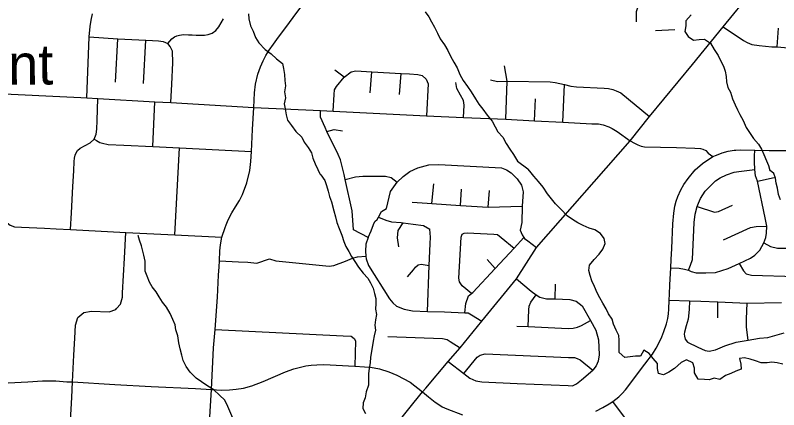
# Model space of a CAD drawing. Extents: x 114604 to 551442, y 316898 to 567001.
# Drawn here: x 205237 to 213125, y 443814 to 447885 of the extents above; entities that cross this region are included whole.
import ezdxf

# ---------------------------------------------------------------- set-up
doc = ezdxf.new("R2010")
doc.units = 0
for name, color, linetype in [('_CIVIL_CONSTRUCTION', 7, 'Continuous'), ('GE_P_Alignment_100_Cardinal_Points', 7, 'Continuous'), ('GE_P_Alignment_500_Bearings', 7, 'Continuous'), ('PM_P_Cells', 7, 'Continuous')]:
    doc.layers.add(name, color=color, linetype=linetype)

msp = doc.modelspace()

# ---------------------------------------------------------------- linework, layer by layer
at = {"layer": 'GE_P_Alignment_100_Cardinal_Points'}
for p, q in [((211852.5, 447728.4), (212052.7, 447737.3)), ((213108, 447557.7), (213124.4, 447752.4)), ((206274.2, 447194.6), (206295.2, 447642.7)), ((206560.8, 447181), (206587, 447626.6)), ((208634.1, 447246), (208540, 447319.7)), ((208904.7, 447085), (208919.8, 447300.7)), ((209206.3, 447068), (209222.7, 447284.9)), ((206845.2, 446983.4), (206855.1, 447174.5)), ((210894.6, 446783.3), (210910.7, 447171.8)), ((210600.4, 446796), (210612.3, 447022.6)), ((206657.5, 446531.5), (206677.6, 446990.9)), ((206887.3, 445619.7), (206933, 446516.6)), ((212905.2, 446171.8), (213079.5, 446211.1)), ((209540.3, 445942.1), (209560.5, 446146.9)), ((209836.5, 445922.4), (209849.2, 446092)), ((210122.2, 445903.3), (210137.1, 446077.1)), ((206887.3, 445619.7), (207372.9, 445594.3)), ((210195.6, 445272.3), (210111.7, 445364.1)), ((210815.7, 444957), (210817.1, 445109.6)), ((212495.2, 444763.7), (212495.8, 444928.4))]:
    msp.add_line(p, q, dxfattribs=at)
for points in [[(211589.3, 446590), (211788.3, 446841.1), (212233.7, 447376.5), (212549.7, 447766.1), (213149, 448497), (213297.7, 448739.2), (213345.3, 448874.1), (213379.8, 448980.1), (213473, 449218.2), (213646.3, 449445.4), (213714.1, 449507.3), (213754.3, 449538.4), (213777, 449554.8), (213820.4, 449580), (213897.2, 449618.7), (213974.1, 449659.7), (213992.5, 449669.4), (214035.8, 449692.7), (214173.2, 449786.1), (214270.6, 449859.9), (214304.2, 449885.4)], [(211654.8, 447817.3), (211654, 447924.6), (211684.1, 448001.5), (211744.8, 448086.2)], [(207303, 444643.2), (207326.1, 444974.2), (207337.8, 445204.2), (207342.1, 445287.7), (207346.9, 445349.4), (207351.3, 445454.4), (207355, 445485.3), (207358.7, 445516.1), (207372.9, 445594.3), (207406.9, 445696.2), (207417.1, 445722.5), (207436.7, 445772.8), (207474.4, 445845.1), (207513.8, 445909.6), (207553.3, 445973.3), (207585, 446036), (207630.1, 446154.4), (207659.6, 446282.2), (207670.2, 446375.2), (207678.1, 446478.6), (207689.5, 446707.8), (207700.9, 446933.6), (207710.2, 447083.8), (207720.8, 447175.1), (207744.4, 447277.7), (207771.6, 447354.3), (207799, 447415.2), (207827.2, 447470.1), (207860.7, 447523.3), (207903.6, 447587), (207957.8, 447660.3), (208031.7, 447759), (208107.4, 447861.9), (208208.9, 447994.6)], [(205975.8, 447034.5), (205999.9, 447661.4), (206009.6, 447769.1), (206020.4, 447835.2), (206035.6, 447898.6)], [(206812.1, 447594.4), (206855.2, 447640.7), (206881.9, 447660.8), (206905.3, 447672.3), (206934.3, 447680.7), (206975.5, 447685.8), (207025.9, 447684.4), (207065, 447682.1), (207107.5, 447679.8), (207153.5, 447678.4), (207190.9, 447679.1), (207229.9, 447686.8), (207270.5, 447701.8), (207308.5, 447728.1), (207339.6, 447764), (207387.6, 447849.4)], [(212549.7, 447766.1), (212762.7, 447625), (212797.5, 447602.8), (212848.7, 447584), (212922.4, 447573.3), (213054.8, 447560.6), (213108, 447557.7), (213184.9, 447553.5), (213637.5, 447528.8)], [(205999.9, 447661.4), (206295.2, 447642.7), (206587, 447626.6), (206654.8, 447624), (206718.1, 447621.4), (206763.8, 447614.8), (206812.1, 447594.4)], [(206855.1, 447174.5), (206865.6, 447392.5), (206862.2, 447513.1), (206838.4, 447561.5), (206812.1, 447594.4)], [(210306.3, 446811.4), (210319.7, 447205.3), (210290.2, 447362.9)], [(208634.1, 447246), (208708.2, 447300.4), (208754.3, 447311), (208919.8, 447300.7), (209222.7, 447284.9), (209308.7, 447280), (209396, 447274.6), (209442.2, 447262.1), (209483.5, 447226.5), (209501.9, 447176.6), (209487.3, 446847.3)], [(208521.2, 446893.7), (208531.5, 447066.9), (208535, 447114.4), (208555.3, 447150.5), (208634.1, 447246)], [(209867.8, 446831.1), (209874.6, 446956.6), (209867.6, 447005.7), (209838.2, 447059), (209799.8, 447127.8), (209790.4, 447190.2)], [(210148.3, 447218.9), (210218.5, 447203.2), (210319.7, 447205.3)], [(210319.7, 447205.3), (210762.1, 447199.1), (210816.1, 447192.7), (210910.7, 447171.8), (210978.2, 447154.8), (211034.9, 447147.1), (211322.3, 447133), (211366.9, 447129.3), (211411.4, 447118.8), (211446.6, 447106.9), (211492.6, 447084.3), (211788.3, 446841.1)], [(205808.5, 445674.9), (205818.2, 445847.7), (205832.3, 446117.6), (205841.5, 446278.2), (205845.2, 446375.5), (205848.4, 446412), (205855.1, 446439.8), (205867.1, 446465.9), (205880.8, 446488.6), (205906.7, 446514.8), (206009.6, 446567.7), (206053.6, 446606.2), (206073.2, 446657.5), (206080.6, 446710.6), (206083.5, 446797.4), (206091.3, 447026.6)], [(208438.3, 446726.5), (208390.8, 446832.4), (208391.6, 446901.7)], [(208883.2, 445592.6), (208732.1, 445671.9), (208716.9, 445866.3), (208645.4, 446190.4), (208635, 446240.5), (208615.5, 446325.1), (208596, 446393), (208572.2, 446448.6), (208457.3, 446684.1), (208438.3, 446726.5)], [(208457.3, 446684.1), (208532.7, 446704.9), (208617.3, 446692.2)], [(206053.6, 446606.2), (206077.1, 446591.6), (206109.8, 446573.1), (206139.1, 446563.6), (206197.2, 446552.5), (206357.3, 446544.9), (206657.5, 446531.5), (206933, 446516.6), (207678.1, 446478.6)], [(209478.9, 444037.4), (209710.9, 444312.5), (209833, 444454.2), (210056.3, 444729), (210417.3, 445165), (210620.9, 445488), (211589.3, 446590)], [(212009.6, 445278.8), (212097.3, 445274.2), (212152, 445265.9), (212193.8, 445255), (212220.8, 445241.3), (212271.2, 445228.6), (212371.2, 445228.2), (212470.9, 445231.8), (212602.6, 445273.1), (212716.8, 445322.3), (212833, 445376.7), (212876.9, 445409.5), (212928.6, 445462.5), (212970.6, 445535), (212992.4, 445592.5), (212999.5, 445636.9), (213000.9, 445707.3), (212985.4, 445796), (212905.2, 446171.8), (212886.8, 446229.3), (212876.8, 446291.7), (212873.6, 446373.7), (212874.2, 446429.3), (212879.6, 446491.8)], [(212009.6, 445278.8), (212014.1, 445365.7), (212020.3, 445478.6), (212032.3, 445731.3), (212040.2, 445842.4), (212052.7, 445914.6), (212065.8, 445965.5), (212084.1, 446014.6), (212113.1, 446082.6), (212145.7, 446139.2), (212188.7, 446202), (212262.7, 446289.4), (212337.7, 446355), (212445, 446427.1)], [(208883.2, 445592.6), (208913.9, 445660.6), (208938.6, 445725.7), (208953.1, 445755.2), (208977.1, 445775.8), (208989.6, 445800.4), (209019.3, 445859.5), (209071.4, 445891.2), (209112.6, 446067.7), (209184.4, 446161.9), (209245.3, 446220.4), (209315.2, 446274.4), (209396.3, 446310.7), (209509.9, 446342.8), (209612.5, 446343.5), (210259.6, 446310.3), (210312.2, 446288.3), (210359.3, 446257.4), (210384, 446235.3), (210422.2, 446195.4), (210467.3, 446131.1), (210485.6, 446064.3), (210475.5, 445914.7), (210472.3, 445747.4), (210453.1, 445668.9), (210472.9, 445619.7), (210493.1, 445591.4), (210499.6, 445582.4), (210531.9, 445556.8), (210620.9, 445488)], [(212193.8, 445255), (212215.1, 445307.2), (212232.9, 445363.8), (212252.7, 445745.9), (212262.5, 445831.9), (212283.7, 445911), (212296.4, 445945.9), (212317.8, 445995.5), (212364.1, 446070.5), (212473.3, 446177.1), (212520.7, 446206.1), (212585.1, 446237.2), (212663.2, 446265.3), (212712.3, 446274.1), (212876.8, 446291.7)], [(208645.4, 446190.4), (208751.2, 446219), (208829.2, 446225.2), (209062.4, 446223.5), (209120.4, 446211.7), (209184.4, 446161.9)], [(209336.5, 445955.7), (209493.9, 445945.2), (209540.3, 445942.1), (209836.5, 445922.4), (210122.2, 445903.3), (210475.5, 445914.7)], [(212283.7, 445911), (212460.3, 445852.5), (212503.9, 445860.9), (212648.2, 445926.2)], [(205134.8, 445758.4), (205183.4, 445719.7), (205230.4, 445701.6), (205302.6, 445698.9), (205537.7, 445687.3), (205660.1, 445679.7), (205808.5, 445674.9), (206378, 445643.9), (206887.3, 445619.7)], [(208989.6, 445800.4), (209065.8, 445768.9), (209125, 445754.9), (209222.6, 445745.5), (209245.1, 445742.5), (209347, 445728.9), (209454.1, 445713.9), (209521.7, 445678.1)], [(209199.1, 445493.8), (209186, 445588.9), (209191.5, 445662.4), (209245.1, 445742.5)], [(209495.9, 444829.2), (209515, 445303.3), (209524, 445527.1), (209526.8, 445594.4), (209521.7, 445678.1)], [(212556, 445567.1), (212832.6, 445693.1), (212893.6, 445704.7), (213000.9, 445707.3)], [(206283.1, 444857.4), (206325.7, 444903.9), (206344.5, 444975.1), (206346.3, 445019.1), (206364.4, 445378), (206378, 445643.9)], [(209950.1, 445012.2), (209854, 445092.6), (209825.3, 445135.4), (209818.9, 445170.6), (209843.1, 445596.5), (209855.2, 445627.1)], [(209855.2, 445627.1), (209873.7, 445635.3), (209905.6, 445639.9), (210181.5, 445624.7), (210220.3, 445620.9), (210258.5, 445591.8), (210391.1, 445481.9)], [(208883.2, 445592.6), (208859.5, 445522.1), (208854.2, 445450.8), (208858.6, 445399.6), (208860.9, 445373.1), (208886.5, 445304), (209103.2, 444960.2), (209137.9, 444916.8), (209177.6, 444881.3), (209256.2, 444850.8), (209341.3, 444833.5), (209495.9, 444829.2), (209673.5, 444824.2), (209881.2, 444814.4), (209916.6, 444812.8), (209951.9, 444793.6), (210056.3, 444729)], [(209881.2, 444814.4), (209891.6, 444910), (209920.8, 444987.9), (209950.1, 445012.2), (209963.3, 445023.1), (210195.6, 445272.3), (210391.1, 445481.9), (210493.1, 445591.4)], [(212970.6, 445535), (213041.2, 445498.5), (213111.6, 445482.4), (213281.9, 445479.9)], [(207346.9, 445349.4), (207544.8, 445341.2), (207639.5, 445338.5), (207732.4, 445327.8), (207862.1, 445371.5), (207927.8, 445350.5), (208031.9, 445341), (208480, 445297.3), (208527.8, 445301.8), (208648.1, 445346.6), (208720.9, 445380), (208773.8, 445393.3), (208858.6, 445399.6)], [(209288.5, 445185), (209350.6, 445258.6), (209373.1, 445287.1), (209401.1, 445308.6), (209431.5, 445314.7), (209515, 445303.3)], [(212716.8, 445322.3), (212759.9, 445246.7), (212789.8, 445215.5), (212843.5, 445202.9), (213300.6, 445187.7)], [(211234.6, 443800.1), (211308.6, 443837), (211373.9, 443874), (211411, 443898.6), (211472.3, 443948.5), (211506.8, 443980.8), (211541.2, 444018.4), (211742.6, 444284), (211819.8, 444385.9), (211860.2, 444448.7), (211891, 444507.1), (211917, 444567.6), (211939.6, 444622.9), (211964.3, 444700.3), (211978.6, 444755.1), (211986.1, 444802.9), (211990.9, 444851.6), (211994.5, 444946.4), (211996.8, 445007), (211999.6, 445101.6), (212009.6, 445278.8)], [(210417.3, 445165), (210567.2, 445039.4), (210617.4, 444999.9), (210655.5, 444977.1), (210725, 444958.2), (210815.7, 444957), (210967.4, 444950.7), (211032.3, 444934.5), (211093.7, 444885), (211181.8, 444735.7), (211236.1, 444634.4), (211262.8, 444534.7), (211268.5, 444379.3), (211257.9, 444316.3), (211238.8, 444267.1), (211205.8, 444221.6)], [(210536.5, 444672.8), (210543.6, 444846.8), (210547, 444883.8), (210564.3, 444925.5), (210617.4, 444999.9)], [(211994.5, 444946.4), (212203.9, 444936.4), (212321.1, 444933.8), (212495.8, 444928.4), (212799.4, 444913.9), (213155.4, 444920.6)], [(212203.9, 444936.4), (212200.2, 444847), (212188.7, 444749.7), (212168.4, 444678.4), (212151.5, 444614), (212149.1, 444593.6), (212150.1, 444573.2), (212159.8, 444543.8), (212182.6, 444512.7), (212288.3, 444458.8), (212364.4, 444426.1), (212407, 444419), (212473.5, 444432.4), (212567.6, 444472), (212685.7, 444511.7), (212807.7, 444531), (212927.8, 444552.3), (213011, 444560.2), (213182.7, 444607.7)], [(212807.7, 444531), (212791.9, 444666), (212793.2, 444751.1), (212799.4, 444913.9)], [(205884.3, 444765.2), (205945.6, 444818.6), (206025.6, 444832.7), (206206.7, 444824.8), (206276, 444849.6), (206283.1, 444857.4)], [(205819.9, 443941.8), (205828.6, 444100.4), (205842.2, 444377.9), (205852.8, 444553.6), (205859.3, 444687.9), (205884.3, 444765.2)], [(210419, 444677.5), (210536.5, 444672.8), (210949.2, 444653.6), (211002, 444655.8), (211044.4, 444667.2), (211085.9, 444684.2), (211181.8, 444735.7)], [(207264.1, 444021.4), (207286.5, 444451.6), (207303, 444643.2)], [(207303, 444643.2), (208624.7, 444578.1), (208706.3, 444572.6), (208738.6, 444550.3), (208753.6, 444526.1), (208744.2, 444264.7)], [(209087.2, 444569.9), (209651.9, 444549.7), (209699.7, 444540.3), (209731, 444518.2), (209833, 444454.2)], [(209872.1, 444187), (210007.8, 444357.2), (210041.9, 444377.8), (210093.6, 444390.2), (210952.3, 444354.8), (211013.4, 444351.6), (211041.2, 444344.4), (211074.6, 444327.9), (211205.8, 444221.6)], [(207264.1, 444021.4), (207369.2, 444016.9), (207449, 444019.2), (207521, 444025.8), (207595.6, 444037.6), (207682.2, 444060.8), (207800, 444106), (208028.4, 444204), (208114.1, 444235), (208182.6, 444253.7), (208239.8, 444266.3), (208294.4, 444274.5), (208354.3, 444277.5), (208423.7, 444279.8), (208744.2, 444264.7), (208846.7, 444258.5), (208908.3, 444252.9), (209000.5, 444235.3), (209095.3, 444206.5), (209179.7, 444172.4), (209317.4, 444099.6), (209445.8, 443998.1), (209505.6, 443947.4), (209576.8, 443891.4), (209614.3, 443866.5)], [(209710.9, 444312.5), (209872.1, 444187), (209935.3, 444141.2), (209995.7, 444112), (210057.8, 444101.3), (210421.4, 444085.5), (210950.7, 444063.4), (210994.2, 444061.8), (211035.7, 444081.6), (211088.1, 444123.6), (211205.8, 444221.6)], [(203859.4, 443999.1), (204048.6, 444026.8), (204170.5, 444037.7), (204393.9, 444048.3), (204671.3, 444064.7), (204867.1, 444076.4), (205025.7, 444084.2), (205367.6, 444103.1), (205517.6, 444110.9), (205657.1, 444111.2), (205769.2, 444103.7), (205828.6, 444100.4), (206265.4, 444074.1), (206642.3, 444054.2), (207100.1, 444033.1), (207264.1, 444021.4)], [(207153, 442508.4), (207155.2, 442561), (207176.9, 443033.8), (207185.4, 443184.9), (207196.7, 443301.3), (207206.3, 443366.9), (207230.6, 443532.5), (207244.3, 443681), (207264.1, 444021.4)], [(207171.2, 441666.3), (207176.4, 441666.5), (207218.9, 441667.7), (207268.4, 441673.3), (207329.9, 441688.5), (207534.1, 441777.6), (207643.1, 441837.5), (207721.6, 441899.6), (208118.3, 442352.2), (209445.8, 443998.1), (209478.9, 444037.4)], [(205790.3, 443204.4), (205782.7, 443267.6), (205796.7, 443518.7), (205819.9, 443941.8)], [(209614.3, 443866.5), (209646.1, 443845.8), (209697, 443824.5), (209857.2, 443762.3)], [(211605.5, 443652.6), (211587.2, 443668), (211571.4, 443683.6), (211411, 443898.6)]]:
    msp.add_lwpolyline(points, dxfattribs=at)
at = {"layer": 'GE_P_Alignment_500_Bearings'}
for points in [[(204810.9, 447088.5), (204974.9, 447079.7), (205913.3, 447035.7), (205975.8, 447034.5), (206091.3, 447026.6), (206677.6, 446990.9), (206845.2, 446983.4), (207700.9, 446933.6), (208391.6, 446901.7), (208521.2, 446893.7), (209487.3, 446847.3), (209867.8, 446831.1), (210306.3, 446811.4), (210600.4, 446796), (210894.6, 446783.3), (211194.1, 446763.8), (211263, 446763), (211312.9, 446753.9), (211368.4, 446734.1), (211403.5, 446718.1), (211456.4, 446686.1), (211589.3, 446590), (211635.5, 446564.6)], [(211635.5, 446564.6), (211667.8, 446546.9), (211704.7, 446534.9), (211739.3, 446528.9), (212067.3, 446521.1), (212259.3, 446515), (212317.1, 446511), (212340.9, 446503.8), (212370.6, 446488.1), (212397.7, 446463.1), (212445, 446427.1)], [(212445, 446427.1), (212482.1, 446442), (212540.1, 446464.1), (212601, 446481.8), (212663.3, 446492.5), (212682.4, 446493.5)], [(212682.4, 446493.5), (212730.3, 446496), (212879.6, 446491.8), (213027.8, 446489.1), (213216.7, 446488.4), (213300.3, 446489.9)]]:
    msp.add_lwpolyline(points, dxfattribs=at)
at = {"layer": 'PM_P_Cells'}
for points in [[(207645.8, 447899), (207651.8, 447846.9), (207667.9, 447774.8), (207693.9, 447720.8), (207718, 447654.7), (207752, 447600.6), (207818, 447532.6), (207879.9, 447486.6), (207935.9, 447434.5), (207997.9, 447386.5), (208007.9, 447336.4), (208020, 447272.4), (208022, 447210.3), (208030.1, 447158.2), (208020.1, 447096.2), (208028.2, 447032.1), (208014.3, 446972), (208024.3, 446918), (208034.4, 446857.9), (208050.4, 446801.8), (208092.4, 446745.8), (208136.4, 446685.7), (208198.4, 446627.7), (208222.4, 446575.6), (208264.4, 446519.6), (208298.4, 446465.5), (208312.5, 446411.5), (208336.5, 446353.4), (208362.5, 446293.4), (208385.4, 446247.2), (208392.5, 446239.3)], [(209473.5, 447921.8), (209509.5, 447867.7), (209537.5, 447815.7), (209567.5, 447761.6), (209599.5, 447701.6), (209625.5, 447643.5), (209671.6, 447579.4), (209705.6, 447521.4), (209735.6, 447463.3), (209769.6, 447401.3), (209801.6, 447343.2), (209831.7, 447275.2), (209865.7, 447211.1), (209909.7, 447151), (209947.7, 447095), (209993.7, 447022.9), (210027.7, 446968.9), (210067.7, 446914.8), (210111.7, 446854.8), (210165.7, 446790.7), (210195.7, 446734.7), (210221.8, 446682.6), (210275.7, 446626.6), (210307.8, 446562.5), (210347.8, 446504.5), (210383.8, 446448.4), (210425.8, 446380.3), (210532.7, 446300.9)], [(212220, 447888.9), (212166.1, 447828.8), (212164.2, 447774.7), (212156.3, 447718.7), (212188.3, 447664.6), (212246.2, 447626.6), (212304.2, 447636.6), (212358.1, 447638.6), (212420.1, 447596.6), (212458.1, 447530.6), (212500.1, 447470.5), (212524.1, 447418.5), (212554.1, 447358.4), (212572.2, 447308.4), (212582.2, 447252.3), (212586.2, 447198.2), (212600.3, 447140.2), (212626.3, 447090.1), (212648.3, 447022), (212676.4, 446962), (212698.4, 446909.9), (212722.4, 446859.9), (212758.4, 446799.8), (212788.5, 446725.8), (212828.5, 446665.7), (212864.5, 446613.6), (212914.5, 446553.6), (212946.5, 446503.5), (212972.5, 446449.5), (212998.5, 446383.4), (213018.6, 446333.4), (213034.6, 446283.3), (213035.2, 446281.9)], [(208392.5, 446239.3), (208435.3, 446181), (208451.2, 446126.8), (208469.1, 446070.6), (208485, 446014.4), (208502.9, 445958.3), (208526.8, 445868), (208544.7, 445803.8), (208560.6, 445745.7), (208582.5, 445685.4), (208612.4, 445615.2), (208632.3, 445549), (208652.2, 445498.8), (208684.1, 445448.7), (208710.1, 445396.5), (208746, 445344.3), (208783.9, 445286.1), (208831.8, 445223.8), (208879.8, 445173.6), (208905.7, 445123.4), (208933.6, 445067.2), (208949.5, 445015.1), (208961.4, 444960.9), (208963.3, 444910.8), (208959.3, 444852.6), (208969.2, 444796.5), (208959.1, 444742.4), (208951, 444688.3), (208958.9, 444636.1), (208944.7, 444576), (208934.7, 444521.9), (208916.4, 444413.7), (208906.3, 444355.5), (208904.2, 444297.4), (208892.1, 444241.3), (208888, 444189.2), (208887.9, 444125), (208885.8, 444066.9), (208863.7, 443998.8), (208851.6, 443938.6), (208831.5, 443886.6), (208827.4, 443828.4), (208855.3, 443776.2)], [(213168.7, 444284.4), (213108.7, 444296.6), (213054.7, 444306.7), (213004.6, 444296.8), (212942.6, 444296.9), (212884.6, 444317.1), (212828.6, 444335.3), (212772.6, 444349.4), (212720.6, 444341.5), (212734.5, 444283.3), (212736.4, 444231.2), (212682.3, 444211.3), (212630.2, 444187.3), (212574.2, 444167.4), (212516, 444125.4), (212458, 444139.6), (212408, 444123.6), (212358, 444125.8), (212291.9, 444129.9), (212256, 444194.1), (212256.1, 444244.3), (212236.2, 444298.4), (212172.2, 444328.6), (212116.1, 444302.7), (212048, 444240.7), (211989.9, 444200.7), (211935.8, 444174.8), (211881.8, 444188.9), (211873.9, 444241), (211872, 444291.2), (211828, 444343.4), (211786.1, 444395.6), (211730.1, 444429.8), (211698, 444367.7), (211646, 444367.8), (211589.9, 444359.9), (211533.9, 444354), (211475.9, 444404.3), (211476.1, 444474.5), (211478.2, 444530.6), (211472.2, 444580.7), (211446.3, 444634.9), (211418.4, 444697.1), (211402.5, 444749.3), (211366.6, 444805.5), (211342.7, 444855.6), (211308.7, 444913.9), (211276.8, 444968.1), (211250.9, 445020.2), (211223, 445084.5), (211193.1, 445144.7), (211175.2, 445200.8), (211163.2, 445251), (211169.4, 445305.1), (211217.5, 445363.2), (211269.6, 445419.2), (211307.7, 445471.2), (211331.8, 445529.3), (211319.9, 445581.5), (211284, 445633.7), (211226, 445669.9), (211168, 445688), (211106, 445716.2), (211048.1, 445744.4), (210994.1, 445776.6), (210938.1, 445816.8), (210878.2, 445879.1), (210820.3, 445937.4), (210776.3, 445989.6), (210734.4, 446043.8), (210690.5, 446110.1), (210642.6, 446170.3), (210594.6, 446224.5), (210552.7, 446276.8), (210532.7, 446300.9)], [(213143.7, 445980.6), (213121.8, 446034.8), (213111.9, 446099), (213100, 446153.1), (213092.1, 446203.3), (213074.1, 446253.4), (213035.2, 446281.9)], [(207348.7, 443963.9), (207288.8, 444018.1), (207226.8, 444056.3), (207162.9, 444100.6), (207104.9, 444138.8), (207043, 444203.1), (207003, 444259.3), (206973.2, 444323.5), (206957.2, 444377.7), (206939.3, 444443.9), (206925.4, 444504.1), (206915.6, 444576.2), (206897.7, 444640.4), (206887.7, 444690.6), (206865.8, 444746.8), (206837.9, 444809), (206800, 444871.2), (206758.1, 444925.4), (206722.2, 444979.6), (206692.2, 445029.8), (206650.3, 445082), (206622.4, 445132.2), (206598.5, 445192.4), (206580.5, 445244.6), (206580.6, 445298.7), (206578.7, 445348.8), (206564.8, 445411), (206543, 445507.3), (206521.1, 445563.5), (206505.2, 445613.6), (206507.1, 445609.6)], [(207486.4, 443727), (207434.6, 443847.4), (207400.7, 443913.6), (207348.7, 443963.9)]]:
    msp.add_lwpolyline(points, dxfattribs=at)

# ---------------------------------------------------------------- texts
at = {"layer": '_CIVIL_CONSTRUCTION'}
msp.add_text('Flint', height=417.01, rotation=0.41389, dxfattribs=at).set_placement((204577.6, 447163.2))

doc.saveas('drawing.dxf')
